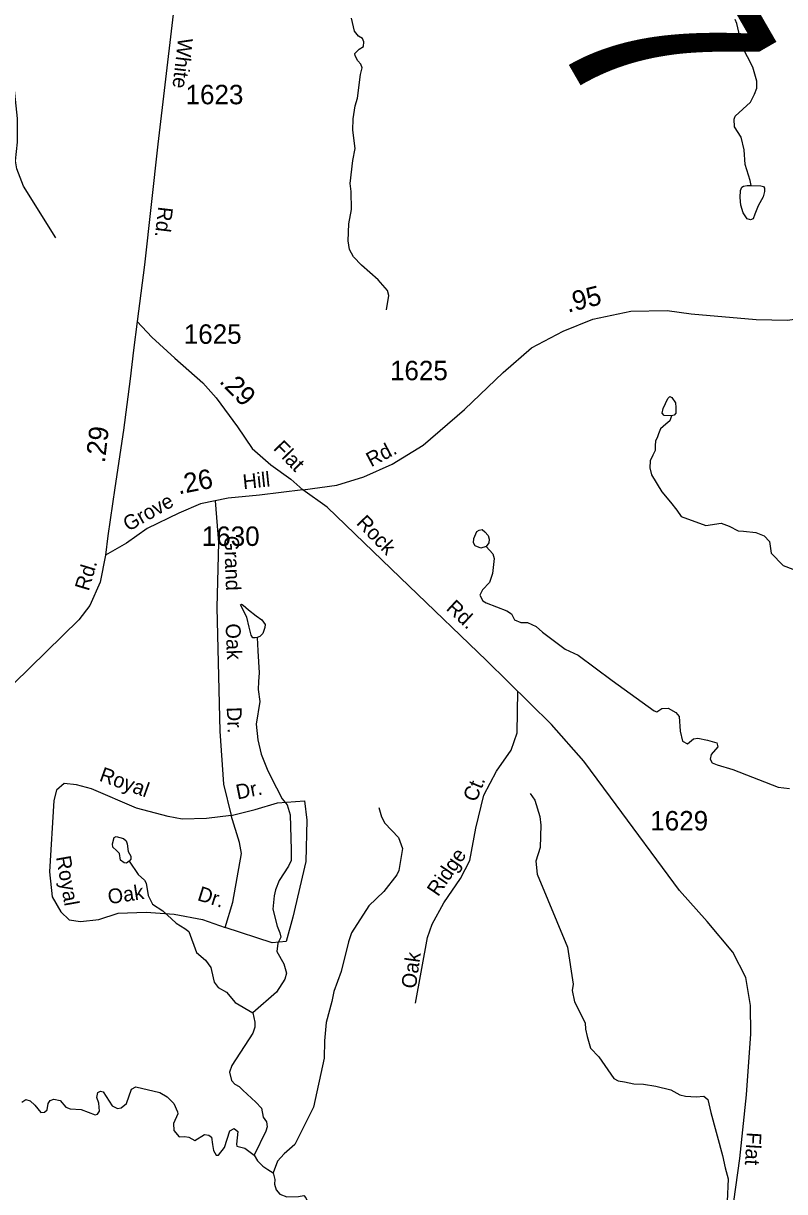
# Model space of a CAD drawing. Extents: x 2056842 to 2160602, y 826753 to 1016856.
# Drawn here: x 2131023 to 2135919, y 873341 to 880850 of the extents above; entities that cross this region are included whole.
import ezdxf

# ---------------------------------------------------------------- set-up
doc = ezdxf.new("R2010")
doc.units = 0
for name, color, linetype in [('Exist Hydrographic Creek Single Shore', 7, 'Continuous'), ('Exist Hydrographic Misc Water Feature', 7, 'Continuous'), ('Exist Road Non-System Type 51', 7, 'Continuous'), ('Exist Road Non-System Type 51 Label', 7, 'Continuous'), ('Exist Road Secondary Mileage Hundredths English Label', 7, 'Continuous'), ('Exist Road Secondary Structure Pipe Number Label', 7, 'Continuous'), ('Exist Road Secondary Type 51 Attributed', 7, 'Continuous'), ('Exist Road Secondary Type 51 Label', 7, 'Continuous'), ('Exist Road Secondary Type 51 Number Label', 7, 'Continuous')]:
    doc.layers.add(name, color=color, linetype=linetype)

msp = doc.modelspace()

# ---------------------------------------------------------------- linework, layer by layer
at = {"layer": 'Exist Hydrographic Creek Single Shore'}
for points in [[(2134000.1, 877486.3), (2134042.8, 877439.8), (2134051.6, 877409.6), (2134040.3, 877312.9), (2134021.4, 877256.4), (2133976.2, 877208.6), (2133958.6, 877174.4), (2133976.8, 877138.5), (2133999, 877124.5), (2134133.1, 877073.2), (2134161.2, 877055.3), (2134181.5, 877015.3), (2134221.5, 876999.6), (2134265.3, 876997.8), (2134321.3, 876972), (2134361.7, 876936.2), (2134508.1, 876826.9), (2134590.1, 876789.3), (2134808.9, 876626.3), (2135080, 876430.2), (2135097.6, 876423.6), (2135128.9, 876445.2), (2135170.4, 876447.7), (2135218.1, 876420.1), (2135240.7, 876393.7), (2135245.7, 876300.7), (2135262.7, 876236.4), (2135294.7, 876218.5), (2135332.4, 876250.5), (2135360, 876255.5), (2135422.4, 876243), (2135482.7, 876225.3), (2135488.1, 876200.2), (2135445.4, 876151.2), (2135440.4, 876119.8), (2135451.7, 876095.9), (2135484.3, 876083.4), (2135585.5, 876053.8), (2135877.7, 875941.1), (2135949.6, 875931.4)], [(2131323.7, 873873.3), (2131395.6, 873869.6), (2131484, 873834.2), (2131500, 873838.2), (2131511.7, 873858.3), (2131507.4, 873910.1), (2131495.5, 873946.1), (2131501.2, 873978.1), (2131519.1, 873986.2), (2131535.3, 873982.3), (2131593.7, 873892.6), (2131627.7, 873874.8), (2131651.7, 873878.8), (2131685.4, 873907), (2131719.2, 873999.1), (2131746.9, 874015.2), (2131901.1, 873977.9), (2131947.2, 873950.1), (2131991.5, 873906.3), (2132013.7, 873854.5), (2132015.7, 873840.4), (2131987.8, 873778.3), (2131990.1, 873734.4), (2132024.9, 873693), (2132060.1, 873695.5), (2132087.7, 873690.5), (2132125.4, 873669.1), (2132188.2, 873707.2), (2132216.2, 873703.3), (2132232.4, 873691.5), (2132240.4, 873643.5), (2132244.8, 873605.5), (2132263, 873575.6), (2132279, 873575.6), (2132316.7, 873623.8), (2132351.4, 873731.9), (2132379, 873747), (2132402.9, 873728.1), (2132392.8, 873645.2), (2132396.6, 873632.7), (2132446.8, 873619.3), (2132507.1, 873575.4)], [(2131012.8, 873915.3), (2131039.5, 873932.1), (2131067.3, 873924.3), (2131097.7, 873896.4), (2131135.8, 873848.5), (2131160, 873850.7), (2131175.6, 873866.8), (2131183.6, 873906.8), (2131195.5, 873926.9), (2131219.5, 873935), (2131259.5, 873927.2), (2131295.8, 873883.3), (2131323.7, 873873.3)], [(2132629.2, 873461.2), (2132639.5, 873419.2), (2132637.6, 873389.3), (2132649.7, 873353.3), (2132671.9, 873325.4), (2132718, 873307.6), (2132792.1, 873310), (2132826, 873315), (2132838.6, 873301.2), (2132877.5, 873211.3), (2132917.7, 873176.1), (2132973, 873152.2), (2133029.5, 873130.8), (2133091, 873042.9), (2133132.4, 873017.8), (2133155, 873019), (2133235.4, 873066.8), (2133261.8, 873068), (2133374.8, 872993.9), (2133391.1, 872966.3), (2133394.9, 872868.3), (2133382.3, 872789.1), (2133387.3, 872736.3)]]:
    msp.add_lwpolyline(points, dxfattribs=at)
at = {"layer": 'Exist Hydrographic Misc Water Feature'}
for points in [[(2133358.6, 879009.4), (2133372.3, 879101.4), (2133364.1, 879133.4), (2133303.8, 879201.1), (2133197.6, 879294.6), (2133145.3, 879348.4), (2133121.1, 879396.3), (2133110.9, 879452.3), (2133116.4, 879560.2), (2133133.9, 879652.3), (2133131.4, 879768.3), (2133125.2, 879820.3), (2133142.7, 879968.3), (2133156.2, 880044.4), (2133141.6, 880164.2), (2133143.5, 880236.3), (2133157.2, 880320.3), (2133172.8, 880368.4), (2133190.2, 880520.4), (2133201.9, 880564.5), (2133193.9, 880588.4), (2133173.8, 880608.4), (2133157.6, 880640.3), (2133155.6, 880656.3), (2133183.5, 880684.3), (2133211.4, 880700.4), (2133213.2, 880730.5), (2133203.2, 880752.4), (2133179.2, 880768.3), (2133152.9, 880800.2), (2133132.6, 880884.1)], [(2135702.8, 879808.6), (2135696.6, 879839.5), (2135664.2, 879943.4), (2135657.8, 880037.3), (2135639.4, 880117.3), (2135597.1, 880185), (2135594.9, 880233), (2135600.8, 880253.1), (2135698.4, 880343.4), (2135724.1, 880393.6), (2135740.1, 880433.7), (2135739.9, 880477.7), (2135713.4, 880567.5), (2135644.9, 880701.2), (2135610.1, 880849), (2135600.2, 880874.9)], [(2131231.2, 879472), (2131023.7, 879803), (2130981.2, 879914.8), (2130973, 879966.8), (2130986.3, 880086.8), (2130985.9, 880238.8), (2130965, 880442.6), (2130924.6, 880532.4), (2130882.4, 880588.3), (2130788.1, 880747.1)], [(2135702.8, 879808.6), (2135764.4, 879806.1), (2135781.9, 879801), (2135788.2, 879789.7), (2135789.5, 879768.4), (2135779.4, 879734.5), (2135749.3, 879677.9), (2135727.9, 879622.6), (2135715.4, 879593.7), (2135699.1, 879586.2), (2135676.5, 879592.5), (2135651.4, 879631.4), (2135637.5, 879681.7), (2135632.5, 879729.4), (2135633.8, 879775.9), (2135642.6, 879796), (2135653.9, 879803.6), (2135676.5, 879807.3), (2135702.8, 879808.6)], [(2135190.5, 878326.1), (2135142.8, 878329.8), (2135131.5, 878343.7), (2135137.7, 878375.1), (2135166.6, 878439.1), (2135180.4, 878450.4), (2135194.2, 878445.4), (2135216.8, 878411.5), (2135218.1, 878381.3), (2135218.1, 878343.7), (2135208.1, 878331.1), (2135190.5, 878326.1)], [(2135190.5, 878326.1), (2135180.4, 878295.9), (2135155.3, 878274.5), (2135120.2, 878243.1), (2135107.6, 878211.7), (2135101.3, 878191.6), (2135087.5, 878164), (2135085, 878136.3), (2135086.3, 878104.9), (2135069.9, 878074.8), (2135054.6, 878037), (2135050.9, 877993), (2135063.2, 877947.1), (2135129.6, 877839.5), (2135185.5, 877772), (2135226.2, 877719.9), (2135254.1, 877680), (2135411.5, 877622.7), (2135510.4, 877637.2), (2135562.2, 877619), (2135618.7, 877587.6), (2135654.6, 877585.8), (2135734.2, 877577.5), (2135786.9, 877555.4), (2135820.8, 877519), (2135831.1, 877444.6), (2135909.4, 877365), (2135971.5, 877340.5)], [(2134000.1, 877486.3), (2133964.9, 877477.5), (2133928.5, 877491.3), (2133918.5, 877510.2), (2133919.7, 877537.8), (2133939.8, 877584.3), (2133953.6, 877593.1), (2133973.7, 877595.6), (2133991.3, 877580.5), (2134012.7, 877557.9), (2134018.9, 877535.3), (2134016.4, 877511.4), (2134000.1, 877486.3)], [(2132527.2, 876903.1), (2132513.4, 876899.3), (2132499.6, 876900.6), (2132487, 876918.1), (2132475.7, 876969.7), (2132459.4, 877032.5), (2132420.5, 877112.9), (2132426.7, 877116.7), (2132436.8, 877110.4), (2132470.7, 877080.2), (2132519.6, 877042.5), (2132556.1, 877016.1), (2132577.4, 876986), (2132574.9, 876965.9), (2132562.3, 876928.2), (2132543.5, 876909.3), (2132527.2, 876903.1)], [(2132527.2, 876903.1), (2132531, 876817.6), (2132538.5, 876675.7), (2132536, 876619.1), (2132533.7, 876568.2), (2132543.9, 876490.3), (2132520.9, 876345), (2132531.2, 876244.2), (2132552.3, 876151.5), (2132596.2, 876046), (2132650.2, 875935.4), (2132687.9, 875866.3), (2132720.6, 875827.3), (2132738.1, 875763.3), (2132746.1, 875537.3), (2132744.5, 875469.4), (2132728.7, 875433.3), (2132669, 875341), (2132645.2, 875281), (2132635.4, 875240.9), (2132628, 875157), (2132654.2, 875047.1), (2132672.5, 875005.1), (2132678.6, 874977.1), (2132658.8, 874937.1), (2132653, 874883.1), (2132697.5, 874805.3), (2132715.8, 874745.3), (2132703.7, 874705.3), (2132650.1, 874623.1), (2132498.6, 874490.4)], [(2134282.1, 875900.1), (2134312.5, 875856.2), (2134344.9, 875752.4), (2134351.3, 875696.3), (2134345.7, 875552.4), (2134318.2, 875464.3), (2134326.4, 875380.4), (2134522.5, 874911.3), (2134559.6, 874673.6), (2134551.6, 874633.5), (2134568, 874561.6), (2134636.7, 874425.8), (2134638.9, 874386), (2134649, 874338), (2134669.5, 874262.1), (2134723.6, 874206.3), (2134820.2, 874068.7), (2134847.7, 874053), (2134889.1, 874045.5), (2134949.4, 874034.2), (2135010.1, 874031.6), (2135090, 874019.1), (2135186.7, 873995.3), (2135244.5, 873962.6), (2135280.9, 873953.8), (2135349.9, 873950), (2135398.7, 873953.3), (2135424.7, 873933.4), (2135442.9, 873849.5), (2135518.2, 873574), (2135537, 873492.7), (2135555.9, 873423.1), (2135548.3, 873277.3)], [(2133309, 875809.8), (2133325.2, 875749.9), (2133347.1, 875710), (2133435.7, 875616.4), (2133461.9, 875546.5), (2133436.7, 875404.5), (2133424.6, 875376.4), (2133341.2, 875270), (2133245.6, 875177.6), (2133132.4, 875005.1), (2133114.6, 874947.1), (2133067.4, 874755), (2133020.3, 874626.7), (2133006.3, 874562.6), (2132970.8, 874428.5), (2132959.4, 874310.5), (2132957.9, 874198.5), (2132889.4, 873884.3), (2132769.5, 873644.5), (2132699.2, 873584.2), (2132656.9, 873537.4), (2132629.2, 873461.2)], [(2131703.5, 875465.7), (2131685.9, 875451.9), (2131670.8, 875453.2), (2131648.2, 875472), (2131640.7, 875513.5), (2131623.1, 875532.3), (2131598, 875555), (2131595.5, 875576.3), (2131608, 875617.8), (2131620.6, 875622.8), (2131667, 875610.2), (2131683.4, 875596.4), (2131690.9, 875575.1), (2131697.2, 875527.3), (2131714.8, 875495.9), (2131714.8, 875477.1), (2131703.5, 875465.7)], [(2131703.5, 875465.7), (2131760.8, 875379), (2131803.1, 875343.3), (2131813.1, 875323.3), (2131825.6, 875243.3), (2131853.9, 875187.5), (2131919.4, 875146.4), (2132006.1, 875066), (2132062.5, 875032.5), (2132086.5, 875012.5), (2132137.1, 874876.8), (2132193.5, 874829), (2132229.4, 874781.2), (2132243.9, 874715.3), (2132249.7, 874687.3), (2132274.8, 874652.1), (2132330, 874621.9), (2132385.3, 874556.6), (2132498.6, 874490.4)], [(2132498.6, 874490.4), (2132510.9, 874430.6), (2132511.1, 874398.6), (2132499.4, 874358.5), (2132364.1, 874152), (2132348.5, 874107.9), (2132360.6, 874055.9), (2132382.8, 874032), (2132410.8, 874016.2), (2132434.8, 873992.3), (2132519.1, 873916.6), (2132555.4, 873876.8), (2132565.7, 873818.9), (2132586, 873789), (2132589.9, 873757.1), (2132582.3, 873729), (2132507.1, 873575.4)], [(2132507.1, 873575.4), (2132528.4, 873537.7), (2132563.6, 873503.7), (2132596.2, 873482.4), (2132629.2, 873461.2)]]:
    msp.add_lwpolyline(points, dxfattribs=at)
at = {"layer": 'Exist Road Non-System Type 51'}
for points in [[(2132257.3, 877781.4), (2132277.1, 877513.9), (2132267.6, 877095.5), (2132285.7, 876299.8), (2132309.4, 875960.3), (2132358.8, 875758.8)], [(2133543.8, 874552.5), (2133622.5, 874974.9), (2133651.2, 875060.8), (2133726.3, 875196.9), (2133833.6, 875354.4), (2133894.4, 875468.9), (2133933.8, 875676.6), (2133983.8, 875889.2), (2134066.1, 876043.1), (2134159.1, 876179.2), (2134198.5, 876290.1), (2134202.5, 876557)], [(2132358.8, 875758.8), (2132201.1, 875739.7), (2132043.4, 875734), (2131954.1, 875751.2), (2131750.7, 875806.3), (2131461, 875928.9), (2131365.9, 875955.6), (2131286.1, 875963.2), (2131236.7, 875921.3), (2131219.6, 875854.8), (2131191.1, 875396.5), (2131209.2, 875235.8), (2131264.3, 875138.9), (2131317.5, 875087.5), (2131391.6, 875076.1), (2131509.4, 875089.4), (2131632.9, 875131.3), (2131813.5, 875137), (2131992.1, 875123.6), (2132175.5, 875090.4), (2132321.8, 875039)], [(2132358.8, 875758.8), (2132514.6, 875796.8), (2132657.2, 875840.5), (2132830.1, 875851.9), (2132845.3, 875728.3), (2132839.6, 875462.1), (2132755, 875105.6), (2132713.2, 874947.8), (2132622, 874940.2), (2132321.8, 875039)], [(2132321.8, 875039), (2132369.3, 875200.7), (2132426.3, 875514.4), (2132413.9, 875585.7), (2132358.8, 875758.8)]]:
    msp.add_lwpolyline(points, dxfattribs=at)
at = {"layer": 'Exist Road Secondary Type 51 Attributed'}
for points in [[(2131875, 883795.8), (2131969.5, 883602.4), (2132104.4, 883326.7), (2132152.9, 883232.5), (2132206.1, 883025.3), (2132211.8, 882920.7), (2132200.4, 882730.5), (2132119.6, 882043.2), (2132048.4, 881412.8), (2131982.8, 880871.8), (2131888.8, 880072.3), (2131802.3, 879297.4), (2131754.8, 878933.3)], [(2132819.9, 877852.3), (2133038.4, 877880.8), (2133213.2, 877934), (2133393.7, 878015.8), (2133595.1, 878137.5), (2133860.2, 878368.5), (2134109.1, 878606.2), (2134289.7, 878764), (2134493.9, 878871.5), (2134685.8, 878947.5), (2134929.1, 878998.9), (2135162.8, 879004.6), (2135316.7, 878983.7), (2135735.7, 878946.6), (2135937.1, 878942.8), (2136098.6, 878965.6), (2136227.8, 878999.8), (2136340, 879037.9), (2136559.4, 879160.5), (2136686.7, 879267), (2136821.6, 879415.3), (2136914.8, 879576.9), (2136992.7, 879729), (2137014, 879881.6)], [(2131754.8, 878933.3), (2131732, 878748.8), (2131710.2, 878565.3), (2131666, 878235.9), (2131611.3, 877863.7), (2131567.2, 877556.1), (2131552.1, 877431)], [(2131754.8, 878933.3), (2131849.8, 878832.5), (2131998, 878697.5), (2132176.6, 878539.7), (2132262.2, 878442.7), (2132400.4, 878256.8), (2132495.4, 878118), (2132614.6, 878012), (2132742.9, 877919.8), (2132819.9, 877852.3)], [(2132819.9, 877852.3), (2132542.4, 877816.2), (2132340.1, 877798.1), (2132161.4, 877762), (2132022.7, 877701.1), (2131819.4, 877602.2), (2131686.4, 877509.1), (2131552.1, 877431)], [(2135156.8, 872504.6), (2135373.2, 872792.9), (2135525.2, 873007.8), (2135578.5, 873184.6), (2135630.7, 873554.5), (2135672.5, 873963.3), (2135700.1, 874354), (2135698.2, 874536.6), (2135669.7, 874717.2), (2135586.1, 874880.8), (2135419.8, 875077.6), (2135243.1, 875277.2), (2134799.4, 875875.2), (2134626.5, 876107.2), (2134419.3, 876343), (2134002.2, 876754.7), (2133501.5, 877234.8), (2133271.6, 877455.4), (2132977.1, 877740.6), (2132819.9, 877852.3)], [(2131552.1, 877431), (2131516.3, 877257.1), (2131449.8, 877108.8), (2131379.5, 877015.6), (2130749.6, 876400.5), (2130451.3, 876100.1), (2130036.1, 875678.9), (2129739.7, 875365.2), (2129550.6, 875200.7), (2129341.6, 875113.2), (2129102.1, 875080.9)]]:
    msp.add_lwpolyline(points, dxfattribs=at)

# ---------------------------------------------------------------- texts
at = {"layer": 'Exist Road Non-System Type 51 Label'}
for s, rotation, p in [('Grand', 272.02389, (2132313.9, 877554.6)), ('Oak', 272.02389, (2132324, 876990.8)), ('Dr.', 272.02389, (2132330.7, 876454.2)), ('Royal', 340.26379, (2131505.6, 875983.1)), ('Dr.', 11.33817, (2132400.3, 875860.8)), ('Ct.', 67.63262, (2133933.9, 875839.6)), ('Ridge', 55.87597, (2133690, 875232.4)), ('Royal', 280.13623, (2131232.3, 875491.1)), ('Oak', 8.57069, (2131573.2, 875187.9)), ('Dr.', 342.50374, (2132136.6, 875215.4)), ('Oak', 81.88316, (2133546.5, 874641.9))]:
    msp.add_text(s, height=95, rotation=rotation, dxfattribs=at).set_placement(p)
at = {"layer": 'Exist Road Secondary Mileage Hundredths English Label'}
for s, rotation, p in [('.95', 14.12732, (2134524.5, 878989.4)), ('.29', 314.28308, (2132277.5, 878544.7)), ('.29', 83.35159, (2131546.9, 878021.3)), ('.26', 11.10723, (2132021.9, 877821.4))]:
    msp.add_text(s, height=125, rotation=rotation, dxfattribs=at).set_placement(p)
at = {"layer": 'Exist Road Secondary Structure Pipe Number Label'}
msp.add_text('P17', height=1230.31, rotation=300, dxfattribs=at).set_placement((2133377.9, 882579.2))
at = {"layer": 'Exist Road Secondary Type 51 Label'}
for s, rotation, p in [('White', 263.2924, (2132019.4, 880759.8)), ('Rd.', 263.29237, (2131891.7, 879675.1)), ('Flat', 314.20115, (2132625.1, 878113.6)), ('Rd.', 27.89589, (2133259.2, 877995.8)), ('Hill', 5.95716, (2132438.4, 877855.6)), ('Grove', 29.48561, (2131698, 877581.3)), ('Rock', 313.93277, (2133158.6, 877633.9)), ('Rd.', 73.35246, (2131443, 877196.6)), ('Rd.', 317.24006, (2133736.3, 877083.8)), ('Flat', 266.58288, (2135675.4, 873724.8))]:
    msp.add_text(s, height=95, rotation=rotation, dxfattribs=at).set_placement(p)
at = {"layer": 'Exist Road Secondary Type 51 Number Label'}
for s, p in [('1623', (2132066.2, 880329.6)), ('1625', (2132054.8, 878790.1)), ('1625', (2133380.8, 878555.8)), ('1630', (2132170.6, 877491)), ('1629', (2135054.6, 875662.2))]:
    msp.add_text(s, height=125, dxfattribs=at).set_placement(p)

doc.saveas('drawing.dxf')
